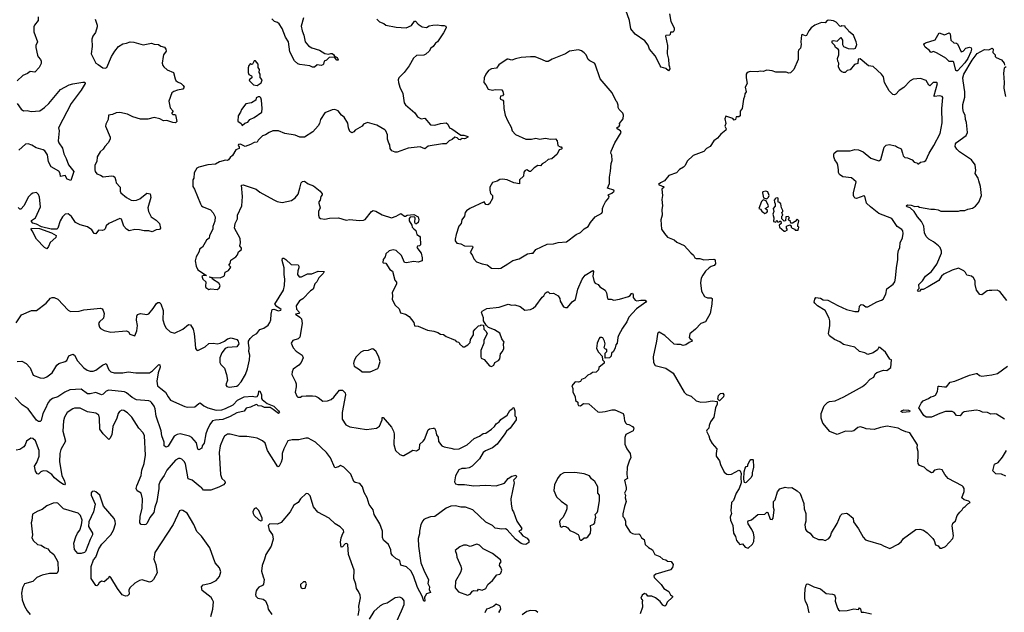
# Model space of a CAD drawing. Extents: x 2056909 to 2160450, y 827444 to 1016825.
# Tile 264 of 501: x 2100443 to 2111069, y 943020 to 949413. Entities that reach past the tile are written whole.
import ezdxf

# ---------------------------------------------------------------- set-up
doc = ezdxf.new("R2010")
doc.units = 0

msp = doc.modelspace()

# ---------------------------------------------------------------- linework, layer by layer
at = {"layer": '0CON10XD'}
for points in [[(2107457, 949475), (2107472, 949395), (2107507, 949327), (2107508, 949302), (2107495, 949280), (2107465, 949280), (2107463, 949255), (2107457, 949245), (2107418, 949242), (2107413, 949235), (2107434, 949135), (2107429, 949045), (2107444, 948986), (2107447, 948927), (2107457, 948905), (2107458, 948885), (2107445, 948862), (2107415, 948888), (2107365, 948903), (2107354, 948915), (2107326, 948976), (2107300, 949025), (2107239, 949095), (2107225, 949137), (2107188, 949185), (2107085, 949258), (2107037, 949315), (2107024, 949405), (2106968, 949565)], [(2100642, 949445), (2100644, 949405), (2100603, 949355), (2100597, 949335), (2100596, 949284), (2100636, 949175), (2100617, 949135), (2100617, 949115), (2100635, 949032), (2100642, 949012), (2100668, 948985), (2100676, 948965), (2100675, 948940), (2100654, 948896), (2100605, 948849), (2100555, 948856), (2100526, 948834), (2100475, 948811), (2100416, 948755)], [(2101259, 949419), (2101280, 949355), (2101280, 949335), (2101262, 949275), (2101231, 949235), (2101222, 949205), (2101226, 949125), (2101214, 949045), (2101266, 948946), (2101289, 948929), (2101340, 948895), (2101365, 948891), (2101385, 948899), (2101434, 949015), (2101471, 949075), (2101511, 949125), (2101555, 949153), (2101595, 949159), (2101636, 949174), (2101675, 949170), (2101775, 949142), (2101865, 949161), (2101895, 949150), (2101940, 949145), (2101966, 949126), (2102005, 949116), (2102020, 949095), (2102022, 949075), (2101996, 949035), (2101991, 949015), (2101980, 948945), (2101989, 948919), (2101998, 948905), (2102034, 948874), (2102102, 948845), (2102120, 948775), (2102129, 948759), (2102145, 948743), (2102185, 948724), (2102206, 948705), (2102218, 948685), (2102205, 948664), (2102146, 948654), (2102105, 948640), (2102086, 948624), (2102052, 948535), (2102068, 948462), (2102100, 948425), (2102085, 948410), (2102085, 948400), (2102095, 948390), (2102115, 948392), (2102126, 948386), (2102138, 948315), (2102125, 948300), (2102095, 948303), (2102030, 948325), (2101995, 948322), (2101955, 948343), (2101895, 948357), (2101825, 948342), (2101745, 948341), (2101664, 948364), (2101605, 948394), (2101525, 948413), (2101485, 948407), (2101445, 948389), (2101400, 948385), (2101397, 948335), (2101372, 948288), (2101369, 948265), (2101419, 948145), (2101419, 948125), (2101399, 948085), (2101362, 948045), (2101344, 948016), (2101313, 947987), (2101278, 947935), (2101274, 947885), (2101254, 947845), (2101253, 947793), (2101256, 947775), (2101275, 947750), (2101315, 947736), (2101345, 947718), (2101435, 947730), (2101457, 947727), (2101469, 947715), (2101479, 947675), (2101485, 947653), (2101526, 947605), (2101526, 947565), (2101536, 947545), (2101595, 947494), (2101645, 947468), (2101675, 947461), (2101705, 947466), (2101738, 947482), (2101815, 947541), (2101852, 947535), (2101857, 947495), (2101827, 947385), (2101833, 947345), (2101860, 947285), (2101915, 947252), (2101950, 947215), (2101962, 947165), (2101950, 947150), (2101914, 947146), (2101874, 947124), (2101835, 947137), (2101785, 947137), (2101737, 947147), (2101685, 947150), (2101625, 947136), (2101595, 947152), (2101566, 947185), (2101540, 947260), (2101525, 947268), (2101405, 947216), (2101375, 947190), (2101364, 947156), (2101355, 947146), (2101335, 947140), (2101295, 947142), (2101265, 947102), (2101248, 947108), (2101222, 947145), (2101175, 947179), (2101095, 947201), (2101045, 947227), (2101001, 947291), (2100965, 947318), (2100932, 947315), (2100904, 947286), (2100879, 947245), (2100854, 947165), (2100845, 947153), (2100784, 947154), (2100678, 947178), (2100625, 947208), (2100585, 947219), (2100572, 947235), (2100572, 947248), (2100612, 947275), (2100666, 947395), (2100658, 947498), (2100645, 947528), (2100625, 947548), (2100585, 947542), (2100565, 947532), (2100535, 947498), (2100492, 947408), (2100455, 947370), (2100445, 947369), (2100426, 947386)], [(2104299, 949419), (2104325, 949390), (2104373, 949373), (2104395, 949353), (2104505, 949332), (2104615, 949324), (2104670, 949350), (2104705, 949398), (2104715, 949397), (2104744, 949364), (2104785, 949337), (2104835, 949329), (2104863, 949347), (2104900, 949355), (2104947, 949357), (2104995, 949349), (2105025, 949350), (2105043, 949343), (2105047, 949325), (2105018, 949272), (2104952, 949175), (2104930, 949160), (2104907, 949125), (2104880, 949105), (2104861, 949075), (2104825, 949040), (2104805, 949031), (2104725, 949028), (2104693, 948997), (2104646, 948915), (2104593, 948845), (2104536, 948785), (2104529, 948765), (2104530, 948735), (2104546, 948685), (2104578, 948618), (2104591, 948515), (2104606, 948495), (2104709, 948409), (2104735, 948366), (2104775, 948344), (2104815, 948350), (2104875, 948280), (2104925, 948276), (2104986, 948294), (2105045, 948301), (2105064, 948285), (2105083, 948245), (2105107, 948235), (2105205, 948169), (2105235, 948169), (2105278, 948155), (2105278, 948145), (2105255, 948132), (2105245, 948128), (2105218, 948132), (2105195, 948116), (2105181, 948121), (2105165, 948139), (2105140, 948145), (2105110, 948120), (2105077, 948105), (2105045, 948074), (2105006, 948074), (2104852, 948048), (2104815, 948021), (2104765, 948042), (2104635, 948028), (2104515, 947983), (2104495, 947983), (2104458, 947998), (2104440, 948025), (2104437, 948065), (2104425, 948080), (2104412, 948125), (2104412, 948172), (2104394, 948214), (2104385, 948226), (2104297, 948275), (2104195, 948303), (2104154, 948286), (2104138, 948265), (2104065, 948220), (2104048, 948202), (2104026, 948194), (2104007, 948207), (2103991, 948245), (2103985, 948298), (2103945, 948363), (2103917, 948385), (2103880, 948430), (2103845, 948444), (2103815, 948442), (2103735, 948409), (2103690, 948335), (2103679, 948295), (2103663, 948267), (2103605, 948202), (2103515, 948146), (2103466, 948146), (2103415, 948168), (2103305, 948187), (2103236, 948216), (2103175, 948213), (2103134, 948196), (2103095, 948170), (2103065, 948162), (2103018, 948115), (2103005, 948092), (2102975, 948087), (2102935, 948066), (2102875, 948047), (2102825, 948072), (2102803, 948067), (2102800, 948055), (2102813, 948043), (2102810, 948025), (2102775, 948008), (2102741, 947949), (2102715, 947928), (2102698, 947902), (2102685, 947894), (2102665, 947897), (2102600, 947880), (2102555, 947854), (2102475, 947846), (2102375, 947821), (2102355, 947810), (2102325, 947760), (2102322, 947705), (2102312, 947685), (2102312, 947615), (2102330, 947585), (2102393, 947425), (2102406, 947406), (2102422, 947395), (2102503, 947363), (2102531, 947331), (2102554, 947285), (2102549, 947241), (2102527, 947183), (2102527, 947155), (2102492, 947085), (2102488, 947055), (2102460, 947035), (2102415, 946958), (2102387, 946943), (2102377, 946905), (2102347, 946855), (2102338, 946812), (2102346, 946756), (2102367, 946715), (2102460, 946655), (2102425, 946652), (2102408, 946645), (2102418, 946615), (2102450, 946585), (2102447, 946535), (2102452, 946525), (2102485, 946503), (2102505, 946508), (2102575, 946504), (2102594, 946516), (2102604, 946535), (2102606, 946545), (2102591, 946571), (2102525, 946614), (2102518, 946628), (2102503, 946633), (2102492, 946635), (2102495, 946640), (2102522, 946632), (2102605, 946630), (2102645, 946648), (2102652, 946655), (2102661, 946689), (2102695, 946708), (2102720, 946745), (2102700, 946765), (2102716, 946784), (2102721, 946819), (2102777, 946855), (2102794, 946876), (2102805, 946910), (2102838, 946935), (2102837, 946947), (2102818, 946975), (2102826, 947005), (2102822, 947052), (2102760, 947165), (2102767, 947215), (2102793, 947265), (2102794, 947306), (2102840, 947405), (2102848, 947505), (2102835, 947628), (2102855, 947633), (2102995, 947586), (2103035, 947551), (2103185, 947469), (2103223, 947453), (2103275, 947441), (2103375, 947462), (2103417, 947493), (2103448, 947532), (2103466, 947596)], [(2103506, 949435), (2103481, 949345), (2103490, 949295), (2103511, 949245), (2103524, 949174), (2103560, 949130), (2103595, 949109), (2103678, 949085), (2103735, 949048), (2103775, 949041), (2103800, 949050), (2103815, 949050), (2103829, 949039), (2103839, 949019), (2103869, 949005), (2103881, 948985), (2103879, 948975), (2103865, 948975), (2103839, 949009), (2103784, 949006), (2103753, 948977), (2103730, 948965), (2103722, 948935), (2103715, 948928), (2103695, 948920), (2103655, 948928), (2103625, 948902), (2103603, 948903), (2103575, 948917), (2103465, 948930), (2103446, 948936), (2103408, 948968), (2103360, 949065), (2103344, 949175), (2103312, 949225), (2103277, 949317), (2103245, 949367), (2103225, 949384), (2103194, 949395), (2103165, 949421)], [(2109835, 943710), (2109925, 943756), (2109955, 943781), (2109980, 943815), (2110115, 943914), (2110158, 943918), (2110196, 943906), (2110238, 943878), (2110298, 943818), (2110314, 943794), (2110327, 943747), (2110355, 943738), (2110375, 943713), (2110395, 943711), (2110435, 943731), (2110512, 943815), (2110520, 943845), (2110506, 943954), (2110515, 943982), (2110544, 944006), (2110562, 944065), (2110588, 944102), (2110614, 944125), (2110624, 944146), (2110648, 944162), (2110675, 944192), (2110700, 944205), (2110685, 944218), (2110635, 944233), (2110611, 944255), (2110636, 944324), (2110636, 944355), (2110627, 944375), (2110615, 944386), (2110464, 944464), (2110427, 944505), (2110397, 944557), (2110365, 944563), (2110316, 944554), (2110295, 944527), (2110285, 944524), (2110238, 944555), (2110205, 944587), (2110154, 944604), (2110141, 944625), (2110137, 944655), (2110140, 944695), (2110138, 944755), (2110129, 944795), (2110132, 944825), (2110050, 944955), (2110005, 944966), (2109965, 944985), (2109925, 945007), (2109805, 945028), (2109732, 945015), (2109665, 944992), (2109578, 944998), (2109555, 945011), (2109515, 945020), (2109487, 945013), (2109445, 944979), (2109415, 944971), (2109355, 944974), (2109265, 944939), (2109185, 944970), (2109109, 945059), (2109094, 945114), (2109093, 945165), (2109124, 945246), (2109162, 945285), (2109184, 945296), (2109245, 945303), (2109337, 945343), (2109538, 945455), (2109576, 945484), (2109620, 945535), (2109662, 945555), (2109677, 945593), (2109692, 945608), (2109765, 945632), (2109802, 945628), (2109845, 945662), (2109852, 945742), (2109835, 945750), (2109787, 945825), (2109725, 945877), (2109715, 945880), (2109699, 945851), (2109655, 945818), (2109595, 945803), (2109565, 945821), (2109505, 945834), (2109455, 945882), (2109335, 945909), (2109295, 945938), (2109235, 945962), (2109181, 946001), (2109172, 946025), (2109185, 946115), (2109186, 946165), (2109178, 946195), (2109135, 946276), (2109054, 946325), (2109023, 946355), (2109018, 946365), (2109023, 946397), (2109035, 946418), (2109085, 946410), (2109115, 946390), (2109165, 946386), (2109271, 946331), (2109365, 946285), (2109455, 946266), (2109494, 946266), (2109504, 946285), (2109506, 946324), (2109525, 946341), (2109545, 946337), (2109575, 946317), (2109595, 946314), (2109695, 946370), (2109744, 946386), (2109762, 946398), (2109789, 946451), (2109801, 946509), (2109870, 946560), (2109886, 946584), (2109896, 946625), (2109904, 946736), (2109920, 946825), (2109919, 946885), (2109928, 946925), (2109943, 946955), (2109946, 947005), (2109971, 947059), (2109978, 947105), (2109974, 947134), (2109965, 947149), (2109914, 947184), (2109855, 947269), (2109715, 947321), (2109624, 947394), (2109583, 947435), (2109565, 947510), (2109555, 947512), (2109475, 947486), (2109459, 947489), (2109449, 947499), (2109442, 947515), (2109443, 947545), (2109471, 947665), (2109419, 947709), (2109325, 947719), (2109290, 947745), (2109280, 947765), (2109281, 947795), (2109272, 947845), (2109265, 947867), (2109241, 947901), (2109230, 947935), (2109228, 947955), (2109233, 947975), (2109265, 947997), (2109405, 947998), (2109455, 948014), (2109495, 948009), (2109545, 947986), (2109630, 947920), (2109715, 947892), (2109736, 947905), (2109771, 948039), (2109795, 948061), (2109825, 948067), (2109895, 948053), (2109915, 948037), (2109955, 948020), (2109972, 947972), (2109978, 947945), (2109995, 947928), (2110025, 947924), (2110075, 947902), (2110095, 947878), (2110125, 947868), (2110135, 947858), (2110145, 947858), (2110164, 947876), (2110205, 947884), (2110223, 947895), (2110258, 947975), (2110310, 948055), (2110376, 948185), (2110399, 948301), (2110394, 948455), (2110406, 948575), (2110398, 948585), (2110375, 948591), (2110314, 948585), (2110311, 948595), (2110348, 948725), (2110342, 948735), (2110300, 948735), (2110265, 948701), (2110255, 948706), (2110225, 948756), (2110165, 948778), (2110085, 948770), (2110053, 948755), (2109985, 948682), (2109935, 948650), (2109899, 948611), (2109885, 948603), (2109866, 948606), (2109827, 948645), (2109776, 948736), (2109765, 948798), (2109745, 948827), (2109655, 948909), (2109605, 948917), (2109515, 948990), (2109491, 948989), (2109488, 948942), (2109451, 948929), (2109405, 948872), (2109373, 948867), (2109350, 948845), (2109335, 948842), (2109315, 948850), (2109297, 948867), (2109281, 948905), (2109282, 948945), (2109273, 948965), (2109270, 948995), (2109282, 949035), (2109282, 949085), (2109276, 949096), (2109248, 949115), (2109240, 949135), (2109212, 949165), (2109210, 949185), (2109225, 949190), (2109265, 949182), (2109305, 949220), (2109322, 949192), (2109322, 949145), (2109332, 949125), (2109385, 949101), (2109445, 949098), (2109462, 949108), (2109477, 949145), (2109471, 949175), (2109442, 949245), (2109390, 949285), (2109385, 949300), (2109353, 949333), (2109350, 949345), (2109315, 949348), (2109305, 949340), (2109295, 949342), (2109255, 949388), (2109225, 949402), (2109175, 949410), (2109157, 949403), (2109135, 949378), (2109095, 949382), (2109024, 949356), (2108984, 949326), (2108960, 949295), (2108935, 949244), (2108925, 949238), (2108887, 949253), (2108880, 949245), (2108872, 949175), (2108877, 949145), (2108868, 949105), (2108847, 949083), (2108843, 949067), (2108844, 948985), (2108798, 948875), (2108761, 948839), (2108745, 948837), (2108715, 948848), (2108605, 948846), (2108565, 948862), (2108505, 948868), (2108466, 948856), (2108435, 948859), (2108405, 948851), (2108325, 948856), (2108305, 948849), (2108291, 948835), (2108284, 948825), (2108283, 948785), (2108293, 948725), (2108273, 948685), (2108283, 948635), (2108270, 948615), (2108267, 948585), (2108254, 948556), (2108240, 948455), (2108218, 948425), (2108218, 948375), (2108205, 948366), (2108174, 948366), (2108167, 948335), (2108155, 948328), (2108138, 948348), (2108065, 948372), (2108054, 948345), (2108064, 948295), (2108054, 948265), (2108068, 948235), (2108065, 948220), (2108010, 948180), (2107974, 948136), (2107935, 948107), (2107893, 948047), (2107855, 948023), (2107825, 947990), (2107711, 947949), (2107645, 947888), (2107625, 947842), (2107608, 947822), (2107564, 947796), (2107530, 947760), (2107449, 947731), (2107402, 947675), (2107357, 947655), (2107338, 947635), (2107375, 947616), (2107390, 947615), (2107397, 947605), (2107373, 947585), (2107379, 947515), (2107374, 947475), (2107380, 947405), (2107374, 947365), (2107378, 947305), (2107364, 947255), (2107371, 947155), (2107402, 947105), (2107435, 947068), (2107505, 947038), (2107535, 947014), (2107615, 946977), (2107687, 946897), (2107715, 946872), (2107729, 946845), (2107745, 946836), (2107785, 946836), (2107825, 946822), (2107935, 946829), (2107946, 946826), (2107950, 946815), (2107952, 946778), (2107939, 946761), (2107905, 946750), (2107885, 946736), (2107845, 946701), (2107815, 946659), (2107799, 946625), (2107790, 946575), (2107802, 946485), (2107835, 946428), (2107865, 946412), (2107905, 946412), (2107918, 946405), (2107914, 946345), (2107893, 946245), (2107844, 946155), (2107795, 946136), (2107737, 946073), (2107676, 946025), (2107667, 945985), (2107679, 945969), (2107698, 945958), (2107700, 945945), (2107668, 945932), (2107632, 945905), (2107605, 945900), (2107575, 945910), (2107535, 945908), (2107505, 945914), (2107405, 946006), (2107345, 946042), (2107332, 946038), (2107325, 946020), (2107314, 945945), (2107278, 945775), (2107282, 945715), (2107302, 945682), (2107415, 945654), (2107495, 945601), (2107615, 945394), (2107641, 945371), (2107690, 945350), (2107743, 945303), (2107795, 945287), (2107855, 945289), (2107915, 945302), (2107970, 945295), (2107970, 945265), (2107954, 945226), (2107934, 945125), (2107898, 945075), (2107884, 945035), (2107882, 945005), (2107858, 944985), (2107854, 944975), (2107880, 944925), (2107890, 944885), (2107915, 944840), (2107966, 944785), (2107958, 944735), (2107961, 944705), (2107994, 944655), (2108005, 944613), (2108045, 944532), (2108075, 944510), (2108097, 944507), (2108125, 944512), (2108205, 944553), (2108218, 944548), (2108228, 944518), (2108224, 944475), (2108228, 944415), (2108206, 944354), (2108176, 944304), (2108145, 944227), (2108126, 944204), (2108119, 944115), (2108126, 944085), (2108111, 944045), (2108113, 944015), (2108140, 943955), (2108146, 943875), (2108168, 943838), (2108178, 943795), (2108215, 943752), (2108245, 943760), (2108274, 943724), (2108305, 943712), (2108350, 943755), (2108366, 943784), (2108371, 943835), (2108364, 943875), (2108346, 943915), (2108306, 943975), (2108300, 943995), (2108304, 944006), (2108341, 944019), (2108410, 944075), (2108485, 944080), (2108505, 944100), (2108517, 944097), (2108542, 944025), (2108565, 944020), (2108576, 944035), (2108584, 944125), (2108579, 944149), (2108580, 944215), (2108597, 944235), (2108622, 944318), (2108645, 944352), (2108705, 944370), (2108735, 944364), (2108775, 944368), (2108835, 944331), (2108865, 944303), (2108906, 944195), (2108910, 944135), (2108926, 944086), (2108927, 944005), (2108916, 943965), (2108923, 943913), (2108938, 943895), (2108973, 943875), (2109004, 943834), (2109064, 943804), (2109106, 943806), (2109135, 943793), (2109175, 943818), (2109195, 943842), (2109204, 943876), (2109265, 943977), (2109300, 944065), (2109319, 944081), (2109365, 944088), (2109378, 944085), (2109437, 944037), (2109443, 943995), (2109495, 943920), (2109545, 943830), (2109573, 943803), (2109593, 943793), (2109742, 943752), (2109765, 943737), (2109835, 943710)], [(2110555, 948860), (2110545, 948867), (2110524, 948955), (2110515, 948961), (2110475, 948964), (2110440, 949000), (2110345, 949054), (2110305, 949070), (2110275, 949058), (2110262, 949082), (2110216, 949116), (2110202, 949145), (2110208, 949155), (2110220, 949165), (2110324, 949196), (2110365, 949270), (2110425, 949250), (2110475, 949273), (2110485, 949260), (2110492, 949192), (2110524, 949164), (2110555, 949160), (2110565, 949152), (2110605, 949068), (2110625, 949074), (2110655, 949107), (2110695, 949117), (2110710, 949110), (2110714, 949094), (2110709, 949065), (2110676, 948994), (2110645, 948948), (2110565, 948862), (2110555, 948860)], [(2105605, 946728), (2105635, 946734), (2105712, 946778), (2105765, 946817), (2105835, 946833), (2105925, 946886), (2105965, 946896), (2105985, 946894), (2106015, 946934), (2106135, 946991), (2106205, 946994), (2106255, 947009), (2106345, 947016), (2106447, 947095), (2106495, 947119), (2106534, 947156), (2106578, 947182), (2106603, 947227), (2106653, 947285), (2106726, 947325), (2106733, 947345), (2106731, 947375), (2106742, 947405), (2106765, 947448), (2106800, 947490), (2106804, 947505), (2106794, 947525), (2106835, 947542), (2106860, 947565), (2106854, 947574), (2106788, 947595), (2106809, 947645), (2106810, 947715), (2106819, 947781), (2106827, 947863), (2106836, 947895), (2106832, 947952), (2106823, 947973), (2106828, 947995), (2106866, 948085), (2106933, 948195), (2106928, 948215), (2106892, 948235), (2106888, 948245), (2106913, 948265), (2106919, 948275), (2106917, 948295), (2106956, 948344), (2106960, 948385), (2106952, 948405), (2106912, 948445), (2106902, 948465), (2106902, 948492), (2106890, 948525), (2106880, 948535), (2106836, 948626), (2106707, 948775), (2106653, 948935), (2106646, 948946), (2106595, 948969), (2106577, 948985), (2106557, 949035), (2106536, 949056), (2106505, 949078), (2106475, 949087), (2106375, 949074), (2106334, 949046), (2106191, 948989), (2106145, 948964), (2106125, 948964), (2106085, 948980), (2106005, 949011), (2105955, 949014), (2105855, 949004), (2105795, 948992), (2105755, 948976), (2105715, 948988), (2105704, 948986), (2105613, 948925), (2105588, 948892), (2105535, 948883), (2105504, 948866), (2105472, 948825), (2105454, 948786), (2105452, 948735), (2105475, 948710), (2105500, 948665), (2105545, 948653), (2105575, 948660), (2105645, 948657), (2105658, 948638), (2105664, 948606), (2105655, 948593), (2105633, 948587), (2105628, 948565), (2105632, 948555), (2105656, 948546), (2105666, 948536), (2105669, 948455), (2105682, 948385), (2105707, 948325), (2105747, 948255), (2105757, 948215), (2105794, 948175), (2105904, 948124), (2105966, 948124), (2106015, 948136), (2106055, 948124), (2106115, 948136), (2106176, 948124), (2106225, 948127), (2106242, 948105), (2106252, 948055), (2106275, 948040), (2106285, 948040), (2106298, 948025), (2106290, 948015), (2106265, 948008), (2106245, 947962), (2106186, 947914), (2106145, 947904), (2106114, 947876), (2106082, 947858), (2106065, 947838), (2106035, 947839), (2105995, 947816), (2105955, 947776), (2105944, 947774), (2105915, 947793), (2105898, 947785), (2105885, 947770), (2105881, 947725), (2105836, 947685), (2105837, 947643), (2105775, 947652), (2105705, 947687), (2105655, 947694), (2105625, 947690), (2105595, 947673), (2105545, 947658), (2105518, 947605), (2105517, 947575), (2105525, 947540), (2105547, 947517), (2105546, 947485), (2105514, 947426), (2105495, 947417), (2105475, 947420), (2105455, 947448), (2105302, 947375), (2105265, 947350), (2105252, 947335), (2105244, 947295), (2105214, 947255), (2105206, 947215), (2105184, 947185), (2105154, 947095), (2105143, 947045), (2105144, 947026), (2105161, 947001), (2105205, 946994), (2105245, 946972), (2105330, 946970), (2105334, 946955), (2105303, 946903), (2105326, 946875), (2105345, 946833), (2105372, 946802), (2105435, 946778), (2105489, 946769), (2105535, 946732), (2105605, 946728)], [(2111096, 946385), (2111022, 946482), (2110993, 946497), (2110935, 946490), (2110905, 946493), (2110885, 946489), (2110825, 946444), (2110805, 946449), (2110769, 946495), (2110754, 946555), (2110756, 946595), (2110735, 946629), (2110715, 946646), (2110665, 946658), (2110651, 946685), (2110632, 946705), (2110575, 946731), (2110505, 946712), (2110415, 946668), (2110391, 946645), (2110361, 946599), (2110249, 946531), (2110195, 946504), (2110168, 946502), (2110158, 946485), (2110145, 946482), (2110133, 946495), (2110150, 946515), (2110148, 946555), (2110185, 946595), (2110219, 946645), (2110283, 946695), (2110341, 946775), (2110392, 946895), (2110391, 946915), (2110376, 946955), (2110360, 946975), (2110305, 947018), (2110255, 947047), (2110225, 947075), (2110209, 947115), (2110199, 947185), (2110175, 947235), (2110132, 947285), (2110095, 947345), (2110053, 947383), (2110020, 947395), (2110010, 947405), (2110025, 947417), (2110065, 947411), (2110105, 947397), (2110135, 947402), (2110155, 947391), (2110215, 947379), (2110275, 947368), (2110315, 947370), (2110355, 947363), (2110385, 947346), (2110405, 947349), (2110574, 947346), (2110595, 947354), (2110645, 947356), (2110675, 947371), (2110725, 947380), (2110760, 947400), (2110796, 947444), (2110823, 947515), (2110811, 947615), (2110796, 947675), (2110786, 947705), (2110753, 947755), (2110762, 947785), (2110755, 947847), (2110715, 947901), (2110585, 947988), (2110558, 948015), (2110540, 948045), (2110544, 948075), (2110555, 948088), (2110657, 948163), (2110671, 948195), (2110663, 948303), (2110650, 948335), (2110647, 948385), (2110628, 948415), (2110621, 948455), (2110623, 948497), (2110644, 948576), (2110643, 948635), (2110625, 948755), (2110620, 948785), (2110634, 948826), (2110723, 948977), (2110775, 949049), (2110855, 949092), (2110902, 949088), (2110938, 949108), (2110948, 949095), (2110945, 949060), (2110970, 949035), (2110970, 949015), (2110980, 949005), (2111039, 948979), (2111068, 948945), (2111072, 948922)], [(2103005, 948703), (2103049, 948731), (2103060, 948765), (2103038, 948788), (2103038, 948825), (2103028, 948845), (2103032, 948875), (2103018, 948898), (2103018, 948935), (2102988, 948968), (2102975, 948970), (2102956, 948934), (2102945, 948930), (2102935, 948940), (2102915, 948920), (2102908, 948895), (2102907, 948845), (2102915, 948822), (2102945, 948808), (2102949, 948799), (2102950, 948785), (2102920, 948765), (2102922, 948755), (2102965, 948710), (2103005, 948703)], [(2111090, 948905), (2111068, 948892), (2111059, 948835), (2111069, 948735), (2111064, 948675), (2111082, 948585)], [(2100415, 948510), (2100457, 948447), (2100485, 948431), (2100525, 948434), (2100565, 948422), (2100661, 948429), (2100712, 948465), (2100759, 948511), (2100885, 948661), (2100975, 948709), (2101015, 948722), (2101125, 948740), (2101145, 948738), (2101151, 948725), (2101106, 948654), (2101000, 948510), (2100863, 948245), (2100869, 948215), (2100859, 948105), (2100866, 948085), (2100906, 948026), (2100920, 947965), (2100945, 947917), (2100969, 947849), (2101027, 947775), (2100995, 947680), (2100955, 947692), (2100935, 947732), (2100883, 947723), (2100880, 947755), (2100865, 947779), (2100784, 947825), (2100755, 947880), (2100744, 947955), (2100715, 947997), (2100695, 948010), (2100622, 948032), (2100575, 948059), (2100535, 948075), (2100505, 948071), (2100435, 948006)], [(2102845, 948272), (2102873, 948297), (2102905, 948307), (2102928, 948335), (2102975, 948357), (2103056, 948414), (2103060, 948455), (2103054, 948545), (2103045, 948570), (2103035, 948580), (2103018, 948582), (2102995, 948570), (2102990, 948545), (2102945, 948518), (2102884, 948506), (2102837, 948445), (2102827, 948415), (2102802, 948375), (2102797, 948317), (2102833, 948293), (2102845, 948272)], [(2103466, 947596), (2103480, 947655), (2103495, 947667), (2103515, 947670), (2103555, 947642), (2103615, 947622), (2103684, 947564), (2103706, 947536), (2103708, 947525), (2103692, 947505), (2103687, 947465), (2103672, 947448), (2103670, 947435), (2103684, 947385), (2103667, 947345), (2103667, 947305), (2103675, 947280), (2103688, 947268), (2103735, 947261), (2103785, 947272), (2103885, 947276), (2103965, 947250), (2104005, 947258), (2104105, 947247), (2104155, 947251), (2104172, 947258), (2104241, 947345), (2104256, 947354), (2104285, 947348), (2104355, 947307), (2104455, 947277), (2104505, 947294), (2104555, 947322), (2104595, 947292), (2104607, 947293), (2104624, 947306), (2104695, 947312), (2104742, 947285), (2104749, 947255), (2104742, 947225), (2104725, 947210), (2104715, 947212), (2104709, 947225), (2104710, 947275), (2104700, 947285), (2104658, 947282), (2104645, 947270), (2104647, 947245), (2104674, 947195), (2104678, 947175), (2104696, 947156), (2104718, 947138), (2104730, 947095), (2104758, 947078), (2104766, 947066), (2104767, 946983), (2104757, 946973), (2104735, 946970), (2104728, 946955), (2104777, 946895), (2104788, 946845), (2104785, 946812), (2104745, 946797), (2104695, 946804), (2104615, 946790), (2104595, 946793), (2104565, 946870), (2104505, 946922), (2104475, 946932), (2104432, 946918), (2104395, 946888), (2104388, 946855), (2104367, 946825), (2104362, 946795), (2104365, 946790), (2104395, 946787), (2104437, 946717), (2104465, 946700), (2104492, 946602), (2104510, 946580), (2104510, 946565), (2104464, 946466), (2104468, 946435), (2104462, 946395), (2104494, 946334), (2104538, 946295), (2104551, 946251), (2104605, 946236), (2104645, 946212), (2104698, 946148), (2104705, 946112), (2104745, 946108), (2104845, 946064), (2104913, 946053), (2104955, 946038), (2104985, 946020), (2105015, 946016), (2105045, 945994), (2105100, 945975), (2105142, 945955), (2105155, 945942), (2105180, 945935), (2105190, 945925), (2105190, 945915), (2105224, 945884), (2105243, 945883), (2105280, 945905), (2105305, 945930), (2105308, 945962), (2105342, 946015), (2105342, 946052), (2105358, 946075), (2105395, 946110), (2105417, 946113), (2105425, 946120), (2105447, 946117), (2105452, 946075), (2105478, 946048), (2105488, 946025), (2105452, 945955), (2105452, 945925), (2105418, 945845), (2105418, 945775), (2105425, 945760), (2105455, 945748), (2105515, 945680), (2105535, 945672), (2105560, 945685), (2105572, 945715), (2105610, 945735), (2105624, 945756), (2105631, 945809), (2105655, 945832), (2105669, 945865), (2105664, 945915), (2105671, 945935), (2105645, 945972), (2105625, 946030), (2105568, 946068), (2105503, 946093), (2105477, 946117), (2105448, 946165), (2105448, 946198), (2105428, 946255), (2105435, 946268), (2105485, 946297), (2105618, 946312), (2105715, 946344), (2105755, 946334), (2105785, 946336), (2105845, 946320), (2105895, 946280), (2105955, 946288), (2105985, 946302), (2106012, 946325), (2106081, 946419), (2106100, 946435), (2106115, 946462), (2106135, 946478), (2106146, 946476), (2106165, 946460), (2106205, 946462), (2106256, 946436), (2106273, 946405), (2106276, 946376), (2106312, 946315), (2106335, 946307), (2106355, 946310), (2106405, 946368), (2106440, 946395), (2106466, 946505), (2106512, 946615), (2106545, 946659), (2106627, 946707), (2106636, 946696), (2106629, 946645), (2106643, 946585), (2106655, 946570), (2106685, 946557), (2106705, 946533), (2106760, 946495), (2106776, 946465), (2106787, 946407), (2106798, 946398), (2106825, 946399), (2106855, 946389), (2106917, 946397), (2107015, 946428), (2107033, 946437), (2107045, 946458), (2107055, 946462), (2107062, 946445), (2107062, 946415), (2107086, 946386), (2107105, 946380), (2107145, 946389), (2107195, 946388), (2107206, 946375), (2107200, 946365), (2107098, 946295), (2107016, 946205), (2106994, 946155), (2106948, 946085), (2106907, 946005), (2106897, 945983), (2106890, 945925), (2106878, 945905), (2106870, 945875), (2106852, 945835), (2106830, 945815), (2106827, 945785), (2106810, 945765), (2106762, 945762), (2106760, 945815), (2106780, 945835), (2106780, 945855), (2106765, 945860), (2106752, 945875), (2106761, 945915), (2106756, 945946), (2106735, 945980), (2106725, 945986), (2106705, 945983), (2106697, 945975), (2106674, 945924), (2106667, 945867), (2106690, 945825), (2106730, 945785), (2106732, 945745), (2106750, 945725), (2106752, 945708), (2106695, 945660), (2106690, 945635), (2106665, 945612), (2106625, 945608), (2106608, 945592), (2106575, 945578), (2106543, 945547), (2106505, 945530), (2106495, 945510), (2106475, 945502), (2106445, 945508), (2106435, 945502), (2106402, 945465), (2106412, 945435), (2106413, 945395), (2106437, 945347), (2106442, 945305), (2106468, 945288), (2106468, 945265), (2106475, 945252), (2106495, 945248), (2106528, 945272), (2106585, 945268), (2106684, 945184), (2106705, 945180), (2106763, 945187), (2106834, 945206), (2106865, 945206), (2106955, 945163), (2106964, 945145), (2106971, 945085), (2106985, 945060), (2106995, 945050), (2107016, 945046), (2107055, 945023), (2107070, 945005), (2107065, 944978), (2106985, 944937), (2106973, 944905), (2106974, 944835), (2106996, 944785), (2107032, 944732), (2107040, 944685), (2107025, 944660), (2107000, 944585), (2106997, 944505), (2107002, 944465), (2106970, 944445), (2106989, 944365), (2106988, 944342), (2106972, 944305), (2106980, 944285), (2106977, 944255), (2106989, 944215), (2106971, 944161), (2106953, 944083), (2106953, 944055), (2106968, 944038), (2106980, 944005), (2106982, 943965), (2107030, 943885), (2107055, 943870), (2107085, 943863), (2107124, 943866), (2107135, 943860), (2107154, 943824), (2107182, 943805), (2107195, 943752), (2107229, 943719), (2107273, 943695), (2107297, 943645), (2107352, 943622), (2107385, 943593), (2107416, 943586), (2107435, 943573), (2107475, 943568), (2107497, 943535), (2107490, 943505), (2107465, 943479), (2107308, 943432), (2107286, 943415), (2107292, 943395), (2107365, 943320), (2107396, 943276), (2107447, 943245), (2107467, 943207), (2107490, 943195), (2107490, 943185), (2107431, 943129), (2107415, 943092), (2107405, 943087), (2107385, 943097), (2107356, 943136), (2107305, 943176), (2107265, 943193), (2107223, 943193), (2107208, 943215), (2107195, 943220), (2107185, 943222), (2107162, 943205), (2107148, 943172), (2107168, 943145), (2107162, 943135), (2107163, 943075), (2107138, 943002)], [(2108505, 947480), (2108525, 947500), (2108530, 947515), (2108518, 947555), (2108495, 947563), (2108464, 947556), (2108458, 947545), (2108472, 947492), (2108505, 947480)], [(2108485, 947322), (2108505, 947332), (2108512, 947345), (2108512, 947355), (2108490, 947375), (2108522, 947395), (2108523, 947405), (2108498, 947458), (2108465, 947470), (2108449, 947451), (2108420, 947375), (2108438, 947368), (2108455, 947340), (2108468, 947338), (2108485, 947322)], [(2108692, 947132), (2108705, 947132), (2108730, 947145), (2108718, 947165), (2108720, 947185), (2108755, 947200), (2108768, 947188), (2108770, 947175), (2108780, 947165), (2108810, 947155), (2108812, 947142), (2108845, 947142), (2108850, 947175), (2108842, 947182), (2108840, 947195), (2108850, 947245), (2108835, 947260), (2108813, 947237), (2108785, 947220), (2108765, 947220), (2108760, 947235), (2108740, 947255), (2108742, 947268), (2108750, 947275), (2108735, 947290), (2108712, 947288), (2108708, 947242), (2108695, 947240), (2108682, 947252), (2108670, 947265), (2108670, 947295), (2108678, 947305), (2108670, 947335), (2108680, 947345), (2108680, 947355), (2108663, 947383), (2108657, 947427), (2108645, 947440), (2108630, 947445), (2108630, 947485), (2108625, 947490), (2108605, 947488), (2108595, 947482), (2108587, 947465), (2108588, 947445), (2108598, 947425), (2108597, 947403), (2108573, 947375), (2108582, 947345), (2108571, 947315), (2108583, 947275), (2108580, 947235), (2108605, 947230), (2108615, 947250), (2108625, 947230), (2108638, 947232), (2108645, 947240), (2108658, 947238), (2108660, 947215), (2108640, 947195), (2108642, 947175), (2108692, 947132)], [(2100735, 946942), (2100712, 946955), (2100626, 947046), (2100577, 947135), (2100568, 947155), (2100570, 947165), (2100655, 947161), (2100787, 947115), (2100837, 947085), (2100832, 947065), (2100772, 947008), (2100752, 946965), (2100735, 946942)], [(2100406, 946144), (2100462, 946228), (2100570, 946275), (2100625, 946277), (2100730, 946355), (2100775, 946410), (2100795, 946418), (2100816, 946416), (2100855, 946400), (2100965, 946280), (2100990, 946265), (2101085, 946268), (2101135, 946282), (2101315, 946301), (2101332, 946295), (2101343, 946275), (2101353, 946245), (2101347, 946195), (2101303, 946155), (2101293, 946135), (2101303, 946095), (2101315, 946082), (2101355, 946062), (2101425, 946041), (2101596, 946056), (2101618, 946045), (2101631, 946021), (2101685, 946002), (2101707, 946055), (2101716, 946115), (2101702, 946172), (2101707, 946215), (2101715, 946232), (2101745, 946244), (2101815, 946234), (2101835, 946239), (2101885, 946296), (2101919, 946351), (2101935, 946364), (2101952, 946362), (2101965, 946348), (2101990, 946275), (2101988, 946175), (2102005, 946117), (2102025, 946084), (2102067, 946047), (2102115, 946032), (2102202, 946075), (2102265, 946124), (2102285, 946121), (2102316, 946076), (2102327, 946025), (2102333, 945957), (2102340, 945865), (2102355, 945847), (2102365, 945844), (2102445, 945884), (2102485, 945920), (2102535, 945924), (2102575, 945918), (2102605, 945923), (2102654, 945946), (2102685, 945970), (2102725, 945982), (2102785, 945962), (2102802, 945945), (2102807, 945915), (2102785, 945883), (2102685, 945876), (2102660, 945865), (2102625, 945820), (2102604, 945765), (2102602, 945715), (2102614, 945695), (2102654, 945655), (2102674, 945585), (2102684, 945525), (2102668, 945475), (2102677, 945457), (2102705, 945449), (2102785, 945461), (2102800, 945470), (2102834, 945505), (2102880, 945585), (2102902, 945645), (2102922, 945745), (2102926, 945795), (2102916, 945835), (2102919, 945875), (2102911, 945925), (2102914, 945945), (2102931, 945975), (2102964, 946006), (2103001, 946029), (2103035, 946071), (2103076, 946085), (2103123, 946117), (2103143, 946145), (2103155, 946175), (2103158, 946235), (2103169, 946285), (2103185, 946292), (2103235, 946273), (2103262, 946278), (2103264, 946285), (2103218, 946318), (2103196, 946345), (2103289, 946495), (2103300, 946545), (2103305, 946615), (2103297, 946665), (2103296, 946735), (2103276, 946815), (2103280, 946840), (2103295, 946841), (2103315, 946828), (2103374, 946774), (2103448, 946768), (2103456, 946755), (2103456, 946736), (2103444, 946705), (2103440, 946665), (2103460, 946640), (2103485, 946638), (2103549, 946671), (2103595, 946672), (2103665, 946699), (2103730, 946695), (2103719, 946675), (2103673, 946627), (2103650, 946585), (2103627, 946565), (2103609, 946505), (2103581, 946489), (2103499, 946401), (2103461, 946379), (2103426, 946325), (2103431, 946291), (2103461, 946255), (2103455, 946244), (2103418, 946235), (2103465, 946205), (2103486, 946185), (2103493, 946135), (2103465, 945988), (2103449, 945971), (2103389, 945951), (2103374, 945925), (2103393, 945873), (2103425, 945839), (2103490, 945795), (2103502, 945765), (2103481, 945715), (2103457, 945685), (2103396, 945644), (2103383, 945615), (2103379, 945585), (2103421, 945505), (2103426, 945485), (2103428, 945452), (2103416, 945395), (2103435, 945350), (2103445, 945342), (2103475, 945342), (2103488, 945352), (2103536, 945354), (2103604, 945356), (2103635, 945350), (2103665, 945336), (2103715, 945298), (2103765, 945300), (2103804, 945316), (2103835, 945340), (2103894, 945415), (2103925, 945415), (2103956, 945386), (2103959, 945365), (2103922, 945175), (2103924, 945105), (2103962, 945042), (2104005, 945021), (2104185, 944992), (2104295, 945006), (2104325, 945028), (2104354, 945095), (2104355, 945120), (2104365, 945122), (2104455, 945016), (2104478, 944975), (2104484, 944944), (2104482, 944832), (2104499, 944765), (2104545, 944723), (2104575, 944711), (2104588, 944712), (2104658, 944752)], [(2104225, 945614), (2104308, 945652), (2104317, 945665), (2104333, 945725), (2104314, 945785), (2104285, 945838), (2104255, 945863), (2104235, 945860), (2104205, 945844), (2104155, 945840), (2104123, 945827), (2104074, 945775), (2104054, 945735), (2104047, 945705), (2104054, 945674), (2104110, 945640), (2104138, 945615), (2104225, 945614)], [(2100415, 945726), (2100465, 945728), (2100513, 945703), (2100555, 945658), (2100589, 945579), (2100665, 945550), (2100705, 945546), (2100735, 945560), (2100792, 945605), (2100821, 945651), (2100844, 945685), (2100866, 945704), (2100935, 945724), (2100952, 945735), (2100973, 945787), (2101015, 945806), (2101035, 945794), (2101065, 945732), (2101135, 945659), (2101171, 945631), (2101205, 945620), (2101235, 945620), (2101265, 945631), (2101335, 945688), (2101375, 945706), (2101406, 945635), (2101427, 945615), (2101464, 945604), (2101555, 945603), (2101615, 945614), (2101695, 945602), (2101845, 945604), (2101876, 945624), (2101945, 945694), (2101955, 945691), (2101960, 945665), (2101936, 945604), (2101923, 945515), (2101931, 945465), (2101965, 945434), (2102018, 945395), (2102044, 945344), (2102070, 945310), (2102225, 945239), (2102255, 945234), (2102333, 945237), (2102375, 945274), (2102390, 945280), (2102429, 945249), (2102475, 945225), (2102565, 945199), (2102625, 945203), (2102665, 945217), (2102745, 945258), (2102795, 945307), (2102865, 945343), (2102955, 945351), (2102985, 945344), (2103005, 945349), (2103021, 945375), (2103024, 945405), (2103035, 945410), (2103052, 945365), (2103054, 945325), (2103060, 945315), (2103115, 945274), (2103186, 945245), (2103236, 945195), (2103247, 945175), (2103235, 945166), (2103177, 945207), (2103145, 945228), (2103085, 945229), (2103055, 945245), (2103016, 945246), (2103005, 945260), (2102995, 945262), (2102935, 945232), (2102888, 945222), (2102865, 945191), (2102785, 945172), (2102715, 945131), (2102635, 945099), (2102555, 945093), (2102525, 945085), (2102494, 945045), (2102467, 944985), (2102453, 944945), (2102434, 944845), (2102413, 944815), (2102408, 944792), (2102375, 944772), (2102365, 944780), (2102350, 944850), (2102299, 944905), (2102275, 944920), (2102175, 944945), (2102141, 944939), (2102111, 944919), (2102045, 944814), (2102025, 944801), (2102003, 944815), (2102001, 944855), (2101977, 944923), (2101969, 944979), (2101915, 945135), (2101904, 945215), (2101893, 945245), (2101865, 945284), (2101855, 945295), (2101835, 945302), (2101705, 945311), (2101655, 945338), (2101595, 945388), (2101575, 945397), (2101405, 945415), (2101375, 945405), (2101345, 945373), (2101325, 945367), (2101265, 945391), (2101205, 945376), (2101175, 945377), (2101105, 945428), (2100985, 945421), (2100930, 945395), (2100855, 945346), (2100798, 945325), (2100769, 945305), (2100751, 945285), (2100719, 945211)], [(2111070, 945105), (2110985, 945156), (2110959, 945161), (2110925, 945158), (2110887, 945177), (2110835, 945179), (2110805, 945195), (2110765, 945200), (2110635, 945181), (2110613, 945167), (2110592, 945138), (2110555, 945144), (2110527, 945175), (2110505, 945186), (2110435, 945187), (2110375, 945165), (2110285, 945125), (2110225, 945126), (2110199, 945145), (2110148, 945225), (2110171, 945275), (2110195, 945303), (2110252, 945328), (2110275, 945344), (2110305, 945350), (2110327, 945363), (2110349, 945401), (2110355, 945458), (2110365, 945461), (2110425, 945451), (2110445, 945454), (2110485, 945504), (2110535, 945512), (2110695, 945580), (2110765, 945598), (2110777, 945597), (2110803, 945573), (2110825, 945567), (2110935, 945581), (2110995, 945595), (2111104, 945676)], [(2100719, 945211), (2100691, 945165), (2100675, 945091), (2100665, 945079), (2100645, 945079), (2100625, 945094), (2100535, 945214), (2100470, 945260), (2100395, 945339)], [(2107995, 945302), (2107978, 945318), (2107985, 945358), (2108005, 945380), (2108033, 945383), (2108044, 945365), (2108039, 945345), (2107995, 945302)], [(2104658, 944752), (2104685, 944770), (2104725, 944762), (2104757, 944783), (2104760, 944835), (2104797, 944865), (2104810, 944885), (2104853, 944987), (2104865, 945000), (2104905, 945008), (2104920, 945005), (2104932, 944985), (2104940, 944935), (2104958, 944908), (2104964, 944864), (2104998, 944815), (2105024, 944804), (2105095, 944792), (2105135, 944779), (2105187, 944785), (2105271, 944825), (2105346, 944895), (2105405, 944919), (2105445, 944949), (2105475, 944954), (2105534, 944996), (2105566, 945024), (2105585, 945053), (2105617, 945075), (2105635, 945100), (2105705, 945147), (2105732, 945198), (2105758, 945215), (2105765, 945228), (2105776, 945226), (2105787, 945195), (2105788, 945138), (2105800, 945125), (2105800, 945095), (2105735, 945008), (2105697, 944975), (2105680, 944945), (2105597, 944835), (2105546, 944794), (2105469, 944761), (2105445, 944744), (2105405, 944676), (2105325, 944595), (2105295, 944578), (2105255, 944571), (2105215, 944573), (2105183, 944557), (2105145, 944493), (2105136, 944426), (2105148, 944405), (2105170, 944400), (2105245, 944399), (2105345, 944384), (2105475, 944390), (2105585, 944384), (2105675, 944414), (2105715, 944463), (2105755, 944488), (2105798, 944498), (2105806, 944486), (2105802, 944475), (2105774, 944445), (2105780, 944415), (2105743, 944243), (2105746, 944185), (2105757, 944125), (2105774, 944105), (2105808, 944005), (2105862, 943925), (2105853, 943907), (2105830, 943895), (2105849, 943879), (2105874, 943844), (2105919, 943819), (2105937, 943795), (2105936, 943774), (2105905, 943750), (2105876, 943754), (2105855, 943764), (2105795, 943808), (2105705, 943911), (2105685, 943919), (2105645, 943918), (2105575, 943926), (2105545, 943958), (2105475, 943992), (2105335, 944127), (2105255, 944154), (2105205, 944154), (2105145, 944167), (2105095, 944165), (2105045, 944142), (2104922, 944055), (2104875, 944049), (2104827, 944033), (2104805, 944022), (2104794, 944006), (2104771, 943969), (2104756, 943895), (2104758, 943865), (2104744, 943815), (2104746, 943735), (2104773, 943553), (2104803, 943473), (2104855, 943370), (2104849, 943329), (2104867, 943295), (2104863, 943267), (2104877, 943235), (2104835, 943218), (2104818, 943195), (2104812, 943185), (2104815, 943140), (2104805, 943140), (2104787, 943195), (2104735, 943289), (2104693, 943413), (2104666, 943466), (2104619, 943509), (2104558, 943528), (2104545, 943578), (2104501, 943601), (2104465, 943632), (2104451, 943655), (2104448, 943695), (2104423, 943753), (2104370, 943800), (2104357, 943827), (2104359, 943895), (2104331, 943975), (2104269, 944075), (2104258, 944125), (2104214, 944184), (2104193, 944255), (2104161, 944311), (2104141, 944375), (2104115, 944411), (2104065, 944421), (2104050, 944430), (2104015, 944510), (2103941, 944585), (2103905, 944604), (2103885, 944591), (2103845, 944580), (2103796, 944685), (2103753, 944745), (2103634, 944855), (2103555, 944898), (2103530, 944900), (2103455, 944881), (2103385, 944879), (2103335, 944869), (2103294, 944784), (2103276, 944734), (2103274, 944675), (2103265, 944638), (2103245, 944598), (2103228, 944588), (2103119, 944765), (2103093, 944843), (2103065, 944870), (2103007, 944897), (2102965, 944906), (2102896, 944916), (2102815, 944917), (2102715, 944943), (2102685, 944942), (2102655, 944919), (2102640, 944895), (2102606, 944815), (2102595, 944745), (2102610, 944505), (2102625, 944464), (2102658, 944435), (2102659, 944415), (2102641, 944395), (2102591, 944369), (2102505, 944338), (2102425, 944338), (2102406, 944365), (2102392, 944372), (2102305, 944444), (2102261, 944461), (2102233, 944623), (2102218, 944648), (2102192, 944672), (2102175, 944678), (2102155, 944678), (2102125, 944662), (2102031, 944555), (2102002, 944495), (2101959, 944435), (2101944, 944395), (2101945, 944355), (2101924, 944216), (2101900, 944155), (2101892, 944098), (2101848, 944042), (2101819, 943981), (2101805, 943969), (2101785, 943963), (2101755, 943968), (2101739, 943985), (2101742, 944055), (2101763, 944145), (2101768, 944245), (2101754, 944304), (2101710, 944330), (2101701, 944355), (2101708, 944385), (2101755, 944497), (2101760, 944555), (2101788, 944625), (2101802, 944715), (2101790, 944925), (2101777, 944955), (2101730, 945005), (2101653, 945125), (2101605, 945172), (2101565, 945198), (2101545, 945201), (2101519, 945185), (2101506, 945165), (2101491, 945115), (2101448, 945025), (2101437, 944935), (2101415, 944894), (2101405, 944886), (2101344, 944945), (2101306, 944995), (2101303, 945115), (2101296, 945146), (2101265, 945168), (2101175, 945184), (2101095, 945222), (2101035, 945222), (2101015, 945215), (2100955, 945175), (2100925, 945127), (2100914, 945084), (2100908, 944975), (2100938, 944865), (2100886, 944775), (2100877, 944735), (2100871, 944645), (2100899, 944495), (2100928, 944435), (2100932, 944405), (2100928, 944395), (2100915, 944398), (2100877, 944425), (2100820, 944470), (2100789, 944505), (2100735, 944544), (2100695, 944546), (2100672, 944535), (2100645, 944509), (2100632, 944515), (2100615, 944542), (2100604, 944595), (2100629, 944635), (2100654, 944704), (2100653, 944765), (2100615, 944869), (2100585, 944894), (2100563, 944897), (2100516, 944865), (2100502, 944825), (2100486, 944805), (2100445, 944776), (2100405, 944769)], [(2109975, 945177), (2109952, 945185), (2109958, 945195), (2109985, 945203), (2110035, 945200), (2110048, 945195), (2110045, 945184), (2109975, 945177)], [(2111085, 944489), (2111039, 944509), (2110978, 944515), (2110947, 944545), (2110963, 944617), (2111004, 944635), (2111048, 944692), (2111094, 944766)], [(2108275, 944417), (2108265, 944422), (2108259, 944455), (2108262, 944535), (2108271, 944575), (2108285, 944592), (2108300, 944595), (2108302, 944615), (2108322, 944655), (2108335, 944667), (2108355, 944670), (2108360, 944665), (2108362, 944585), (2108347, 944525), (2108348, 944495), (2108335, 944472), (2108285, 944420), (2108275, 944417)], [(2106505, 943800), (2106535, 943822), (2106556, 943824), (2106575, 943833), (2106602, 943875), (2106607, 943915), (2106602, 943955), (2106638, 943972), (2106650, 943985), (2106652, 944025), (2106662, 944045), (2106653, 944075), (2106675, 944097), (2106684, 944115), (2106700, 944225), (2106700, 944285), (2106682, 944305), (2106683, 944375), (2106650, 944430), (2106615, 944459), (2106593, 944493), (2106535, 944513), (2106435, 944528), (2106315, 944526), (2106275, 944504), (2106246, 944465), (2106214, 944395), (2106208, 944335), (2106238, 944265), (2106285, 944218), (2106348, 944175), (2106349, 944135), (2106334, 944096), (2106305, 944042), (2106276, 944015), (2106269, 943995), (2106275, 943950), (2106285, 943938), (2106315, 943948), (2106336, 943946), (2106360, 943930), (2106382, 943902), (2106425, 943884), (2106470, 943860), (2106479, 943845), (2106485, 943810), (2106495, 943800), (2106505, 943800)], [(2102504, 942975), (2102528, 943055), (2102534, 943134), (2102525, 943155), (2102508, 943178), (2102413, 943255), (2102404, 943295), (2102424, 943316), (2102505, 943336), (2102565, 943364), (2102600, 943405), (2102615, 943455), (2102599, 943499), (2102551, 943555), (2102494, 943715), (2102405, 943842), (2102355, 943892), (2102322, 943968), (2102249, 944089), (2102205, 944120), (2102185, 944122), (2102168, 944115), (2102101, 943969), (2101901, 943665), (2101891, 943595), (2101911, 943535), (2101926, 943445), (2101887, 943373), (2101867, 943353), (2101845, 943346), (2101765, 943369), (2101735, 943364), (2101687, 943335), (2101633, 943285), (2101622, 943258), (2101624, 943216), (2101605, 943197), (2101586, 943194), (2101550, 943210), (2101500, 943275), (2101427, 943395), (2101414, 943406), (2101405, 943400), (2101403, 943387), (2101355, 943350), (2101325, 943357), (2101302, 943338), (2101285, 943313), (2101275, 943307), (2101265, 943310), (2101216, 943386), (2101216, 943515), (2101241, 943585), (2101264, 943615), (2101297, 943703), (2101331, 943755), (2101425, 943854), (2101454, 943905), (2101478, 943975), (2101474, 944005), (2101462, 944032), (2101347, 944165), (2101308, 944285), (2101265, 944320), (2101245, 944327), (2101225, 944322), (2101215, 944310), (2101214, 944285), (2101256, 944185), (2101238, 944105), (2101189, 943995), (2101186, 943945), (2101229, 943875), (2101229, 943855), (2101204, 943806), (2101154, 943676), (2101144, 943666), (2101106, 943654), (2101072, 943655), (2101036, 943696), (2101026, 943765), (2101049, 943835), (2101068, 943872), (2101093, 943905), (2101110, 943965), (2101116, 944015), (2101100, 944065), (2101075, 944090), (2100917, 944137), (2100855, 944196), (2100835, 944202), (2100805, 944198), (2100735, 944170), (2100685, 944130), (2100639, 944111), (2100582, 944078), (2100575, 944010), (2100566, 943985), (2100580, 943855), (2100574, 943825), (2100591, 943791), (2100635, 943750), (2100675, 943746), (2100709, 943719), (2100745, 943705), (2100767, 943677), (2100788, 943662), (2100813, 943643), (2100854, 943564), (2100859, 943465), (2100845, 943438), (2100765, 943440), (2100685, 943421), (2100628, 943395), (2100586, 943354), (2100495, 943328), (2100473, 943285), (2100464, 943225), (2100471, 943155), (2100496, 943085), (2100524, 943035), (2100556, 942995)], [(2104096, 942985), (2104106, 943044), (2104104, 943085), (2104122, 943175), (2104119, 943205), (2104101, 943245), (2104078, 943275), (2104071, 943325), (2104048, 943385), (2104052, 943475), (2103991, 943645), (2103983, 943753), (2103975, 943762), (2103955, 943758), (2103925, 943727), (2103914, 943724), (2103905, 943775), (2103912, 943822), (2103929, 943871), (2103940, 943885), (2103937, 943905), (2103902, 943942), (2103847, 943975), (2103783, 944035), (2103661, 944101), (2103615, 944157), (2103577, 944277), (2103555, 944297), (2103535, 944302), (2103475, 944243), (2103450, 944205), (2103401, 944175), (2103362, 944105), (2103265, 943990), (2103225, 943971), (2103144, 943976), (2103123, 943957), (2103137, 943905), (2103173, 943855), (2103178, 943808), (2103156, 943735), (2103098, 943645), (2103086, 943594), (2103058, 943525), (2103051, 943465), (2103071, 943401), (2103080, 943375), (2103074, 943325), (2103062, 943308), (2103025, 943291), (2103005, 943271), (2102995, 943252), (2102988, 943212), (2102993, 943193), (2103013, 943173), (2103072, 943162), (2103097, 943145), (2103116, 943095), (2103123, 943055), (2103163, 942995)], [(2103045, 944008), (2103055, 944010), (2103060, 944015), (2103059, 944035), (2103025, 944117), (2102995, 944148), (2102975, 944138), (2102960, 944105), (2102962, 944085), (2102974, 944065), (2103025, 944016), (2103045, 944008)], [(2105275, 943204), (2105306, 943214), (2105331, 943249), (2105344, 943256), (2105385, 943250), (2105395, 943270), (2105435, 943260), (2105475, 943278), (2105495, 943320), (2105546, 943364), (2105594, 943426), (2105625, 943433), (2105635, 943442), (2105647, 943475), (2105636, 943505), (2105621, 943525), (2105623, 943545), (2105638, 943565), (2105632, 943585), (2105545, 943655), (2105445, 943706), (2105404, 943744), (2105375, 943754), (2105305, 943730), (2105265, 943743), (2105234, 943746), (2105192, 943728), (2105142, 943685), (2105156, 943646), (2105159, 943615), (2105205, 943518), (2105210, 943485), (2105200, 943450), (2105146, 943355), (2105142, 943285), (2105180, 943240), (2105275, 943204)], [(2103495, 943278), (2103525, 943282), (2103537, 943327), (2103528, 943348), (2103505, 943350), (2103475, 943320), (2103472, 943305), (2103482, 943285), (2103495, 943278)], [(2108962, 943015), (2108947, 943097), (2108924, 943135), (2108915, 943170), (2108915, 943210), (2108919, 943271), (2108930, 943315), (2108943, 943327), (2108955, 943324), (2109013, 943293), (2109085, 943272), (2109145, 943223), (2109216, 943216), (2109235, 943208), (2109246, 943175), (2109245, 943140), (2109269, 943065), (2109280, 943045), (2109295, 943036), (2109375, 943041), (2109447, 943057), (2109495, 943050), (2109505, 943070), (2109517, 943057), (2109525, 943020), (2109555, 943022), (2109635, 943004)], [(2104512, 942925), (2104563, 943037), (2104591, 943105), (2104593, 943145), (2104575, 943168), (2104545, 943182), (2104495, 943176), (2104410, 943120), (2104365, 943107), (2104335, 943091), (2104265, 943028), (2104214, 942945)], [(2105620, 943015), (2105618, 943025), (2105637, 943055), (2105633, 943075), (2105625, 943090), (2105585, 943108), (2105560, 943085), (2105505, 943060), (2105480, 943055), (2105463, 943015)], [(2106035, 943018), (2106015, 943037), (2105955, 943040), (2105915, 943030), (2105866, 942994)]]:
    msp.add_lwpolyline(points, dxfattribs=at)

doc.saveas('drawing.dxf')
